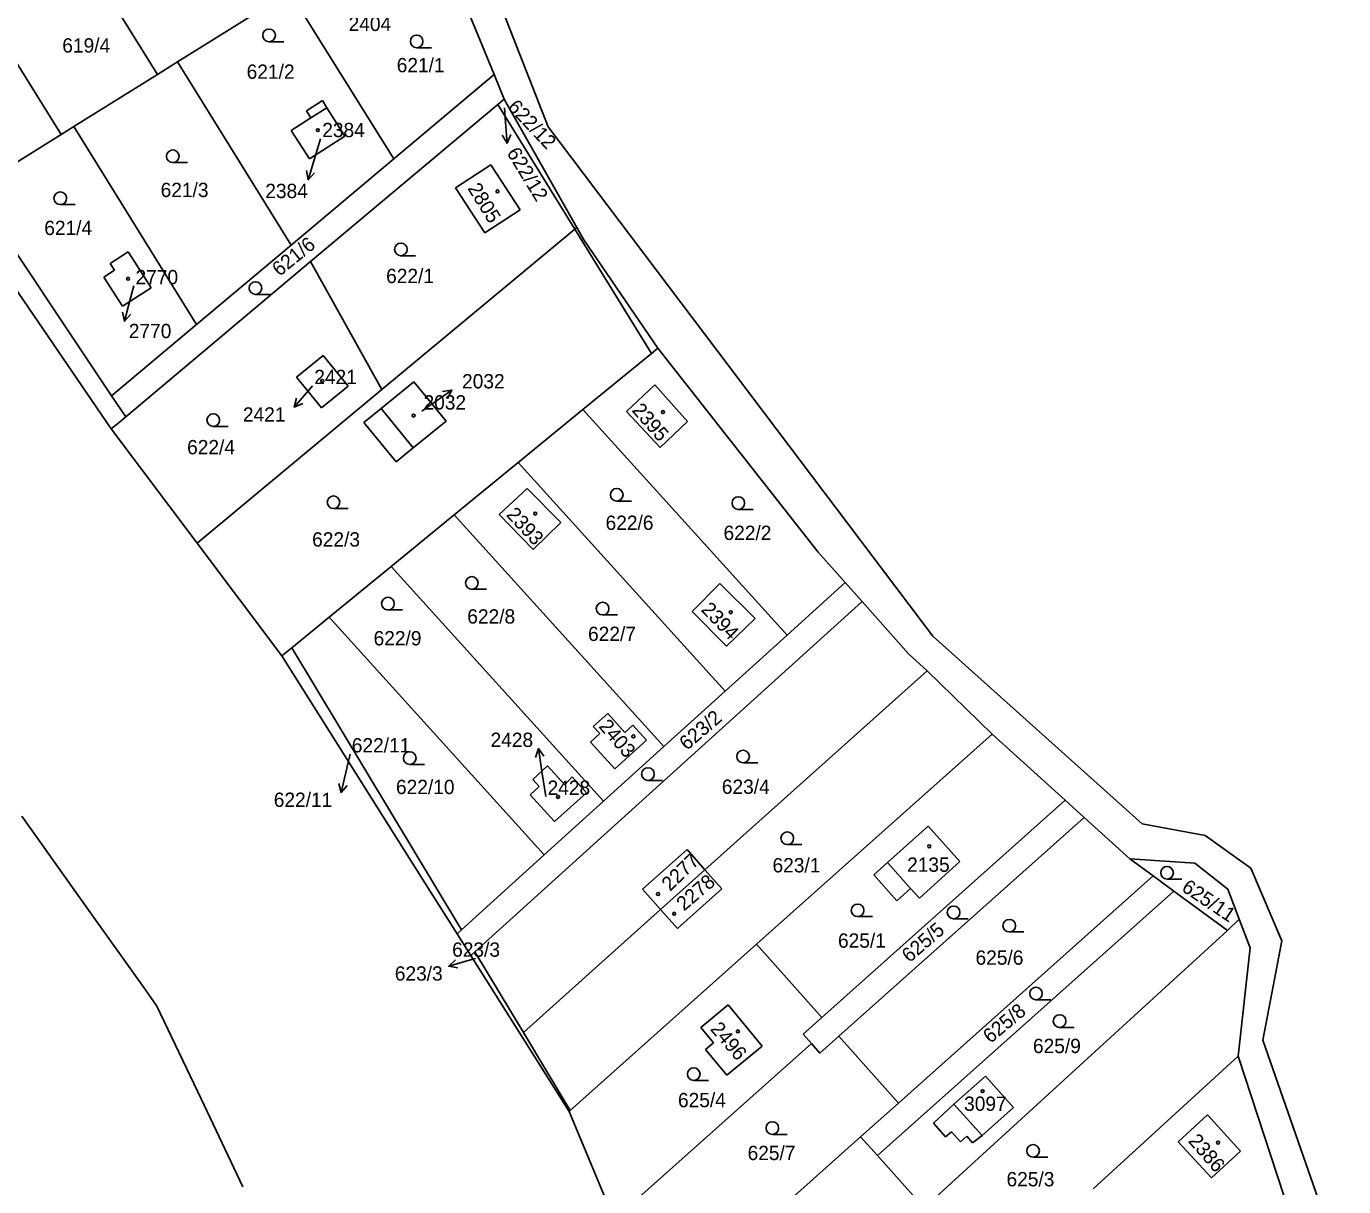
# Model space of a CAD drawing. Extents: x -735249 to -729401, y -1124843 to -1121828.
# Drawn here: x -735076.3 to -734919.9, y -1124057.7 to -1123919.8 of the extents above; entities that cross this region are included whole.
import ezdxf

# ---------------------------------------------------------------- set-up
doc = ezdxf.new("R2010")
doc.units = 0
for name, color, linetype in [('Vrstva 1', 7, 'Continuous'), ('Vrstva 13', 7, 'Continuous'), ('Vrstva 16', 7, 'Continuous'), ('Vrstva 18', 7, 'Continuous'), ('Vrstva 19', 7, 'Continuous'), ('Vrstva 25', 7, 'Continuous'), ('Vrstva 4', 7, 'Continuous')]:
    doc.layers.add(name, color=color, linetype=linetype)

msp = doc.modelspace()

# ---------------------------------------------------------------- linework, layer by layer
at = {"layer": 'Vrstva 1'}
for points in [[(-735037.01, -1123873.9), (-735014.36, -1123931.76)], [(-735060.76, -1123925.52), (-735075.83, -1123901.33)], [(-735028.93, -1123905.7), (-735020.78, -1123925.54)], [(-735072.22, -1123932.66), (-735087.28, -1123908.47)], [(-735032.71, -1123935.56), (-735045.06, -1123915.74)], [(-735058.39, -1123924.04), (-735049.3, -1123918.38)], [(-735060.76, -1123925.52), (-735058.39, -1123924.04)], [(-735058.39, -1123924.04), (-735044.91, -1123945.8)], [(-735070.69, -1123931.71), (-735060.76, -1123925.52)], [(-735020.78, -1123925.54), (-735032.71, -1123935.56)], [(-735020.78, -1123925.54), (-735019.59, -1123928.46)], [(-735043.08, -1123929.84), (-735041.18, -1123928.64)], [(-735042.56, -1123930.68), (-735043.08, -1123929.84)], [(-735042.58, -1123947.76), (-735020.35, -1123929.1)], [(-735041.18, -1123928.64), (-735040.65, -1123929.48)], [(-735040.65, -1123929.48), (-735038.5, -1123932.88)], [(-735019.59, -1123928.46), (-735020.35, -1123929.1)], [(-735011.21, -1123943.91), (-735020.35, -1123929.1)], [(-735010.97, -1123943.7), (-735019.59, -1123928.46)], [(-735044.89, -1123932.17), (-735042.56, -1123930.68)], [(-735082.63, -1123939.15), (-735072.22, -1123932.66)], [(-735072.22, -1123932.66), (-735070.69, -1123931.71)], [(-735056.13, -1123955.22), (-735070.69, -1123931.71)], [(-735042.72, -1123935.56), (-735044.89, -1123932.17)], [(-735038.5, -1123932.88), (-735042.72, -1123935.56)], [(-735014.36, -1123931.76), (-734968.66, -1123992.26)], [(-735044.91, -1123945.8), (-735032.71, -1123935.56)], [(-735021.17, -1123936.27), (-735025.38, -1123939)], [(-735017.68, -1123941.63), (-735021.17, -1123936.27)], [(-735082.63, -1123939.15), (-735066.22, -1123963.7)], [(-735025.38, -1123939), (-735021.87, -1123944.36)], [(-735066.28, -1123967.64), (-735085.36, -1123939.72)], [(-735021.87, -1123944.36), (-735017.68, -1123941.63)], [(-735034.11, -1123962.95), (-735011.21, -1123943.91)], [(-735011.21, -1123943.91), (-735010.97, -1123943.7)], [(-735010.14, -1123945.18), (-735010.97, -1123943.7)], [(-735010.14, -1123945.18), (-735001.33, -1123958.04)], [(-735066.38, -1123947.98), (-735064.24, -1123946.61)], [(-735064.24, -1123946.61), (-735063.72, -1123947.41)], [(-735056.13, -1123955.22), (-735044.91, -1123945.8)], [(-735065.86, -1123948.79), (-735066.38, -1123947.98)], [(-735064.55, -1123966.19), (-735042.58, -1123947.76)], [(-735063.72, -1123947.41), (-735061.53, -1123950.87)], [(-735042.58, -1123947.76), (-735034.11, -1123962.95)], [(-735067.16, -1123949.63), (-735065.86, -1123948.79)], [(-735064.94, -1123953.07), (-735067.16, -1123949.63)], [(-735061.53, -1123950.87), (-735064.94, -1123953.07)], [(-735066.22, -1123963.7), (-735056.13, -1123955.22)], [(-735002.1, -1123958.68), (-735001.33, -1123958.04)], [(-735001.33, -1123958.04), (-734982.3, -1123982.27)], [(-735041.07, -1123958.93), (-735044.24, -1123961.5)], [(-735038.13, -1123962.56), (-735041.07, -1123958.93)], [(-735010.23, -1123965.34), (-735002.1, -1123958.68)], [(-735044.24, -1123961.5), (-735041.3, -1123965.12)], [(-735041.3, -1123965.12), (-735038.13, -1123962.56)], [(-735030.31, -1123962.05), (-735034.2, -1123965.23)], [(-735026.49, -1123966.72), (-735030.31, -1123962.05)], [(-735005.07, -1123965.58), (-735001.68, -1123962.42)], [(-735001.68, -1123962.42), (-734997.82, -1123966.76)], [(-735064.55, -1123966.19), (-735066.22, -1123963.7)], [(-735034.11, -1123962.95), (-735056.07, -1123981.21)], [(-735034.2, -1123965.23), (-735036.25, -1123966.9)], [(-735010.23, -1123965.34), (-735017.94, -1123971.65)], [(-735010.23, -1123965.34), (-734985.98, -1123992.14)], [(-735001.07, -1123969.87), (-735005.07, -1123965.58)], [(-735065.3, -1123966.83), (-735066.28, -1123967.64)], [(-735065.3, -1123966.83), (-735064.55, -1123966.19)], [(-735036.25, -1123966.9), (-735032.43, -1123971.57)], [(-735030.39, -1123969.9), (-735026.49, -1123966.72)], [(-734997.82, -1123966.76), (-735001.07, -1123969.87)], [(-735066.28, -1123967.64), (-735056.07, -1123981.21)], [(-735032.43, -1123971.57), (-735030.39, -1123969.9)], [(-735017.94, -1123971.65), (-735025.53, -1123977.86)], [(-734993.35, -1123998.81), (-735017.94, -1123971.65)], [(-735016.86, -1123974.74), (-735020.17, -1123977.81)], [(-735012.84, -1123978.76), (-735016.86, -1123974.74)], [(-735025.53, -1123977.86), (-735033.01, -1123983.99)], [(-735025.53, -1123977.86), (-735000.62, -1124005.39)], [(-735020.17, -1123977.81), (-735016.16, -1123981.96)], [(-735016.16, -1123981.96), (-735012.84, -1123978.76)], [(-735056.07, -1123981.21), (-735045.99, -1123994.62)], [(-734982.3, -1123982.27), (-734979.08, -1123985.89)], [(-735033.01, -1123983.99), (-735040.37, -1123990.01)], [(-735007.77, -1124011.86), (-735033.01, -1123983.99)], [(-734997.27, -1123989.34), (-734993.98, -1123986.02)], [(-734993.98, -1123986.02), (-734989.77, -1123990.18)], [(-734979.08, -1123985.89), (-734985.98, -1123992.14)], [(-734979.08, -1123985.89), (-734977.07, -1123988.16)], [(-735023.08, -1124029.76), (-734977.07, -1123988.16)], [(-734993.19, -1123993.47), (-734997.27, -1123989.34)], [(-734977.07, -1123988.16), (-734971.56, -1123994.36)], [(-735040.37, -1123990.01), (-735044.83, -1123993.67)], [(-735040.37, -1123990.01), (-735014.82, -1124018.24)], [(-734989.77, -1123990.18), (-734993.19, -1123993.47)], [(-734985.98, -1123992.14), (-734993.35, -1123998.81)], [(-734968.66, -1123992.26), (-734943.78, -1124014.57)], [(-735044.83, -1123993.67), (-735045.99, -1123994.62)], [(-735044.83, -1123993.67), (-735024.66, -1124027.15)], [(-735028.32, -1124022.63), (-735045.99, -1123994.62)], [(-734971.56, -1123994.36), (-734969.32, -1123996.39)], [(-734995.73, -1124020.03), (-734969.32, -1123996.39)], [(-734969.32, -1123996.39), (-734961.62, -1124003.9)], [(-734993.35, -1123998.81), (-735000.62, -1124005.39)], [(-735007.28, -1124001.45), (-735009, -1124002.98)], [(-735005.25, -1124003.7), (-735007.28, -1124001.45)], [(-735009, -1124002.98), (-735008.24, -1124003.82)], [(-735004.3, -1124002.84), (-735005.25, -1124003.7)], [(-735002.69, -1124004.62), (-735004.3, -1124002.84)], [(-735008.24, -1124003.82), (-735009.33, -1124004.84)], [(-735009.33, -1124004.84), (-735006.45, -1124008.03)], [(-735006.45, -1124008.03), (-735002.69, -1124004.62)], [(-734961.62, -1124003.9), (-734989.6, -1124028.86)], [(-734961.62, -1124003.9), (-734952.94, -1124011.76)], [(-735000.62, -1124005.39), (-735007.77, -1124011.86)], [(-735014.42, -1124007.69), (-735016.18, -1124009.28)], [(-735012.39, -1124009.94), (-735014.42, -1124007.69)], [(-735016.18, -1124009.28), (-735015.41, -1124010.13)], [(-735011.52, -1124008.98), (-735012.39, -1124009.94)], [(-735009.82, -1124010.86), (-735011.52, -1124008.98)], [(-735015.41, -1124010.13), (-735016.48, -1124011.11)], [(-735016.48, -1124011.11), (-735013.6, -1124014.3)], [(-735013.6, -1124014.3), (-735009.82, -1124010.86)], [(-735014.82, -1124018.24), (-735007.77, -1124011.86)], [(-734952.94, -1124011.76), (-734981.85, -1124037.56)], [(-734952.94, -1124011.76), (-734950.7, -1124013.79)], [(-734979.85, -1124039.8), (-734950.7, -1124013.79)], [(-734950.7, -1124013.79), (-734945.27, -1124018.7)], [(-734974.06, -1124019.15), (-734969.22, -1124014.83)], [(-734969.22, -1124014.83), (-734965.47, -1124019.03)], [(-734943.78, -1124014.57), (-734936.3, -1124015.93)], [(-734936.3, -1124015.93), (-734930.87, -1124019.84)], [(-735024.66, -1124027.15), (-735014.82, -1124018.24)], [(-735003.15, -1124022.33), (-734997.86, -1124017.63)], [(-734997.86, -1124017.63), (-734995.73, -1124020.03)], [(-734975.69, -1124020.61), (-734974.06, -1124019.15)], [(-734965.47, -1124019.03), (-734970.26, -1124023.4)], [(-734945.27, -1124018.7), (-734937.54, -1124019.22)], [(-734945.27, -1124018.7), (-734942.49, -1124020.74)], [(-735001, -1124024.75), (-734995.73, -1124020.03)], [(-734995.73, -1124020.03), (-734993.71, -1124022.3)], [(-734972.93, -1124023.71), (-734975.69, -1124020.61)], [(-734937.54, -1124019.22), (-734933.63, -1124022.32)], [(-734930.87, -1124019.84), (-734927.19, -1124028.48)], [(-734971.3, -1124022.25), (-734972.93, -1124023.71)], [(-734972.76, -1124047.74), (-734942.49, -1124020.74)], [(-734970.26, -1124023.4), (-734971.3, -1124022.25)], [(-734942.49, -1124020.74), (-734940.02, -1124022.55)], [(-735025.17, -1124027.62), (-735028.32, -1124022.63)], [(-735001, -1124024.75), (-735003.15, -1124022.33)], [(-734993.71, -1124022.3), (-734999, -1124027)], [(-734940.02, -1124022.55), (-734975.24, -1124053.98)], [(-734940.02, -1124022.55), (-734933.64, -1124027.22)], [(-734933.63, -1124022.32), (-734932.26, -1124025.87)], [(-735001, -1124024.75), (-735017.3, -1124039.35)], [(-734999, -1124027), (-735001, -1124024.75)], [(-734933.64, -1124027.22), (-734932.26, -1124025.87)], [(-734930.95, -1124029.29), (-734932.26, -1124025.87)], [(-735025.17, -1124027.62), (-735024.66, -1124027.15)], [(-735023.55, -1124030.19), (-735025.17, -1124027.62)], [(-734933.64, -1124027.22), (-734969.7, -1124060.19)], [(-734927.19, -1124028.48), (-734929.47, -1124040.28)], [(-735023.08, -1124029.76), (-735023.55, -1124030.19)], [(-735017.3, -1124039.35), (-735023.08, -1124029.76)], [(-734989.6, -1124028.86), (-735011.73, -1124048.6)], [(-734989.6, -1124028.86), (-734981.85, -1124037.56)], [(-734932.41, -1124042.15), (-734930.95, -1124029.29)], [(-735023.55, -1124030.19), (-735011.87, -1124048.73)], [(-734996.22, -1124038.77), (-734992.96, -1124036.08)], [(-734992.96, -1124036.08), (-734988.93, -1124040.96)], [(-734981.85, -1124037.56), (-734984.08, -1124039.56)], [(-735011.73, -1124048.6), (-735017.3, -1124039.35)], [(-734994.73, -1124040.58), (-734996.22, -1124038.77)], [(-735006.5, -1124061.57), (-734983.09, -1124040.67)], [(-734995.67, -1124041.36), (-734994.73, -1124040.58)], [(-734988.93, -1124040.96), (-734993.14, -1124044.43)], [(-734984.08, -1124039.56), (-734983.09, -1124040.67)], [(-734983.09, -1124040.67), (-734982.09, -1124041.79)], [(-734982.09, -1124041.79), (-734979.85, -1124039.8)], [(-734979.85, -1124039.8), (-734972.76, -1124047.74)], [(-734929.47, -1124040.28), (-734919.86, -1124067.75)], [(-734993.14, -1124044.43), (-734995.67, -1124041.36)], [(-734949.62, -1124057.94), (-734932.41, -1124042.15)], [(-734925.38, -1124063.56), (-734932.41, -1124042.15)], [(-734966.15, -1124047.85), (-734962.41, -1124044.54)], [(-734962.41, -1124044.54), (-734959.1, -1124048.28)], [(-735011.73, -1124048.6), (-735011.87, -1124048.73)], [(-735011.87, -1124048.73), (-735006.5, -1124061.57)], [(-734977.24, -1124051.74), (-734972.76, -1124047.74)], [(-734968.6, -1124050.11), (-734966.15, -1124047.85)], [(-734959.1, -1124048.28), (-734962.82, -1124051.59)], [(-734967.14, -1124051.75), (-734968.6, -1124050.11)], [(-734939.51, -1124052.33), (-734936.05, -1124049.15)], [(-734936.05, -1124049.15), (-734932.1, -1124053.45)], [(-735001.55, -1124073.43), (-734977.24, -1124051.74)], [(-734977.24, -1124051.74), (-734975.24, -1124053.98)], [(-734966.44, -1124051.14), (-734967.14, -1124051.75)], [(-734965.38, -1124052.33), (-734966.44, -1124051.14)], [(-734964.63, -1124051.65), (-734965.38, -1124052.33)], [(-734963.95, -1124052.48), (-734964.63, -1124051.65)], [(-734962.82, -1124051.59), (-734963.95, -1124052.48)], [(-734935.57, -1124056.62), (-734939.51, -1124052.33)], [(-734932.1, -1124053.45), (-734935.57, -1124056.62)], [(-734975.24, -1124053.98), (-734969.7, -1124060.19)]]:
    msp.add_lwpolyline(points, dxfattribs=at)
at = {"layer": 'Vrstva 13'}
for points in [[(-735076.87, -1124013.65), (-735068.94, -1124024.84)], [(-735068.94, -1124024.84), (-735062.2, -1124034.3)], [(-735062.2, -1124034.3), (-735060.84, -1124036.21)], [(-735060.84, -1124036.21), (-735055.6, -1124047.22)], [(-735055.6, -1124047.22), (-735050.62, -1124057.68)]]:
    msp.add_lwpolyline(points, dxfattribs=at)
at = {"layer": 'Vrstva 16'}
for points in [[(-735019.55, -1123929.49), (-735019.46, -1123930.71)], [(-735041.4, -1123933.18), (-735042, -1123935.17)], [(-735063.58, -1123950.66), (-735063.92, -1123951.95)], [(-735042.35, -1123962.52), (-735042.58, -1123962.79)], [(-735029.37, -1123965.54), (-735028.25, -1123964.75)], [(-735037.89, -1124006.28), (-735038.28, -1124007.93)], [(-735014.63, -1124011.32), (-735015.06, -1124008.59)], [(-735023, -1124030.55), (-735023.3, -1124030.64)]]:
    msp.add_lwpolyline(points, dxfattribs=at)
at = {"layer": 'Vrstva 25'}
for points in [[(-735047.51, -1123921.64), (-735045.76, -1123921.64)], [(-735029.98, -1123922.35), (-735028.23, -1123922.35)], [(-735019.46, -1123930.71), (-735019.236, -1123933.701)], [(-735018.812, -1123932.666), (-735019.236, -1123933.701), (-735019.808, -1123932.741)], [(-735058.95, -1123936), (-735057.2, -1123936)], [(-735042, -1123935.17), (-735042.867, -1123938.041)], [(-735042.099, -1123937.229), (-735042.867, -1123938.041), (-735043.056, -1123936.94)], [(-735072.32, -1123940.99), (-735070.57, -1123940.99)], [(-735031.86, -1123947.06), (-735030.11, -1123947.06)], [(-735049.13, -1123951.66), (-735047.38, -1123951.66)], [(-735063.92, -1123951.95), (-735064.691, -1123954.849)], [(-735063.951, -1123954.011), (-735064.691, -1123954.849), (-735064.917, -1123953.754)], [(-735042.58, -1123962.79), (-735044.52, -1123965.078)], [(-735043.492, -1123964.638), (-735044.52, -1123965.078), (-735044.254, -1123963.991)], [(-735028.25, -1123964.75), (-735025.793, -1123963.03)], [(-735026.899, -1123963.194), (-735025.793, -1123963.03), (-735026.325, -1123964.013)], [(-735054.14, -1123967.35), (-735052.39, -1123967.35)], [(-735006.21, -1123976.22), (-735004.46, -1123976.22)], [(-735039.86, -1123977.1), (-735038.11, -1123977.1)], [(-734991.77, -1123977.2), (-734990.02, -1123977.2)], [(-735023.43, -1123986.69), (-735021.68, -1123986.69)], [(-735033.4, -1123989.15), (-735031.65, -1123989.15)], [(-735007.89, -1123989.74), (-735006.14, -1123989.74)], [(-735015.863, -1124006.692), (-735015.524, -1124005.627), (-735014.876, -1124006.537)], [(-735015.06, -1124008.59), (-735015.524, -1124005.627)], [(-735038.28, -1124007.93), (-735038.965, -1124010.85)], [(-735030.81, -1124007.5), (-735029.06, -1124007.5)], [(-734991.21, -1124007.31), (-734989.46, -1124007.31)], [(-735038.25, -1124009.991), (-735038.965, -1124010.85), (-735039.223, -1124009.762)], [(-735002.51, -1124009.4), (-735000.76, -1124009.4)], [(-734985.96, -1124017.03), (-734984.21, -1124017.03)], [(-734940.84, -1124021.13), (-734939.09, -1124021.13)], [(-734977.6, -1124025.59), (-734975.85, -1124025.59)], [(-734966.2, -1124025.84), (-734964.45, -1124025.84)], [(-734959.59, -1124027.41), (-734957.84, -1124027.41)], [(-735023.3, -1124030.64), (-735026.179, -1124031.482)], [(-735025.079, -1124031.681), (-735026.179, -1124031.482), (-735025.359, -1124030.721)], [(-734956.41, -1124035.47), (-734954.66, -1124035.47)], [(-734953.61, -1124038.75), (-734951.86, -1124038.75)], [(-734997.07, -1124045.05), (-734995.32, -1124045.05)], [(-734987.73, -1124051.46), (-734985.98, -1124051.46)], [(-734956.76, -1124054.16), (-734955.01, -1124054.16)]]:
    msp.add_lwpolyline(points, dxfattribs=at)
for centre, radius in [((-735047.51, -1123920.89), 0.75), ((-735029.98, -1123921.6), 0.75), ((-735041.72, -1123932.15), 0.175), ((-735058.95, -1123935.25), 0.75), ((-735020.38, -1123939.42), 0.174), ((-735072.32, -1123940.24), 0.75), ((-735031.86, -1123946.31), 0.75), ((-735064.26, -1123949.8), 0.175), ((-735049.13, -1123950.91), 0.75), ((-735041.19, -1123961.93), 0.175), ((-735054.14, -1123966.6), 0.75), ((-735030.35, -1123966.06), 0.175), ((-735000.72, -1123965.64), 0.174), ((-735006.21, -1123975.47), 0.75), ((-735039.86, -1123976.35), 0.75), ((-734991.77, -1123976.45), 0.75), ((-735015.89, -1123977.7), 0.174), ((-735023.43, -1123985.94), 0.75), ((-735033.4, -1123988.4), 0.75), ((-735007.89, -1123988.99), 0.75), ((-734992.67, -1123989.42), 0.174), ((-735004.24, -1124004.17), 0.175), ((-735030.81, -1124006.75), 0.75), ((-734991.21, -1124006.56), 0.75), ((-735002.51, -1124008.65), 0.75), ((-735013.19, -1124011.36), 0.175), ((-734985.96, -1124016.28), 0.75), ((-734969.09, -1124017.23), 0.175), ((-734940.84, -1124020.38), 0.75), ((-735001.31, -1124022.9), 0.174), ((-734999.39, -1124025.24), 0.174), ((-734977.6, -1124024.84), 0.75), ((-734966.2, -1124025.09), 0.75), ((-734959.59, -1124026.66), 0.75), ((-734956.41, -1124034.72), 0.75), ((-734953.61, -1124038), 0.75), ((-734991.82, -1124039.23), 0.175), ((-734997.07, -1124044.3), 0.75), ((-734962.75, -1124046.32), 0.175), ((-734987.73, -1124050.71), 0.75), ((-734956.76, -1124053.41), 0.75), ((-734934.78, -1124052.44), 0.174)]:
    msp.add_circle(centre, radius, dxfattribs=at)
at = {"layer": 'Vrstva 4'}
for points in [[(-735040.65, -1123929.48), (-735042.56, -1123930.68)], [(-735011.21, -1123943.91), (-735002.1, -1123958.68)], [(-735034.2, -1123965.23), (-735030.39, -1123969.9)], [(-734974.06, -1124019.15), (-734971.3, -1124022.25)], [(-734966.15, -1124047.85), (-734962.82, -1124051.59)]]:
    msp.add_lwpolyline(points, dxfattribs=at)

# ---------------------------------------------------------------- texts
at = {"layer": 'Vrstva 16'}
for s, p in [('2404', (-735038.066, -1123920.37)), ('2384', (-735047.966, -1123940.22)), ('2770', (-735064.18, -1123956.86)), ('2032', (-735024.59, -1123962.83)), ('2421', (-735050.626, -1123966.78)), ('2428', (-735021.206, -1124005.43)), ('622/11', (-735046.957, -1124012.55)), ('623/3', (-735032.578, -1124033.19))]:
    msp.add_text(s, height=1.7, dxfattribs=at).set_placement(p)
msp.add_text('622/12', height=1.7, rotation=301.4024, dxfattribs=at).set_placement((-735019.346, -1123934.836))
at = {"layer": 'Vrstva 18'}
for s, p in [('619/4', (-735072.08, -1123922.93)), ('621/1', (-735032.35, -1123925.27)), ('621/2', (-735050.18, -1123926.05)), ('621/3', (-735060.4, -1123940.1)), ('621/4', (-735074.22, -1123944.61)), ('622/1', (-735033.61, -1123950.32)), ('622/4', (-735057.25, -1123970.66)), ('622/6', (-735007.54, -1123979.64)), ('622/3', (-735042.4, -1123981.62)), ('622/2', (-734993.53, -1123980.84)), ('622/8', (-735023.97, -1123990.77)), ('622/9', (-735035.1, -1123993.36)), ('622/7', (-735009.62, -1123992.84)), ('622/11', (-735037.69, -1124006.08)), ('622/10', (-735032.44, -1124011.03)), ('623/4', (-734993.73, -1124011)), ('623/1', (-734987.71, -1124020.33)), ('625/1', (-734979.93, -1124029.28)), ('623/3', (-735025.768, -1124030.35)), ('625/6', (-734963.59, -1124031.3)), ('625/9', (-734956.77, -1124041.8)), ('625/4', (-734998.94, -1124048.23)), ('625/7', (-734990.67, -1124054.51)), ('625/3', (-734959.91, -1124057.63))]:
    msp.add_text(s, height=1.7, dxfattribs=at).set_placement(p)
for s, rotation, p in [('622/12', 313.40249, (-735019.268, -1123929.497)), ('621/6', 38.90031, (-735046.29, -1123949.589)), ('623/2', 40.70032, (-734997.879, -1124005.908)), ('625/11', 326.10259, (-734939.223, -1124022.446)), ('625/5', 40.80033, (-734971.44, -1124031.128)), ('625/8', 40.00032, (-734961.816, -1124040.719))]:
    msp.add_text(s, height=1.7, rotation=rotation, dxfattribs=at).set_placement(p)
at = {"layer": 'Vrstva 19'}
for s, p in [('2384', (-735041.2, -1123932.98)), ('2770', (-735063.38, -1123950.46)), ('2421', (-735042.15, -1123962.32)), ('2032', (-735029.17, -1123965.34)), ('2428', (-735014.43, -1124011.12)), ('2135', (-734971.72, -1124020.26)), ('3097', (-734964.95, -1124048.66))]:
    msp.add_text(s, height=1.7, dxfattribs=at).set_placement(p)
for s, rotation, p in [('2805', 301.8024, (-735023.985, -1123939.064)), ('2395', 311.30248, (-735004.498, -1123965.478)), ('2393', 312.90249, (-735019.438, -1123977.9)), ('2394', 313.9025, (-734996.278, -1123989.205)), ('2403', 310.90247, (-735008.438, -1124003.03)), ('2277', 44.00035, (-734999.886, -1124022.658)), ('2278', 40.50032, (-734998.218, -1124024.989)), ('2496', 310.50247, (-734995.189, -1124038.982)), ('2386', 311.00247, (-734938.408, -1124052.289))]:
    msp.add_text(s, height=1.7, rotation=rotation, dxfattribs=at).set_placement(p)

doc.saveas('drawing.dxf')
